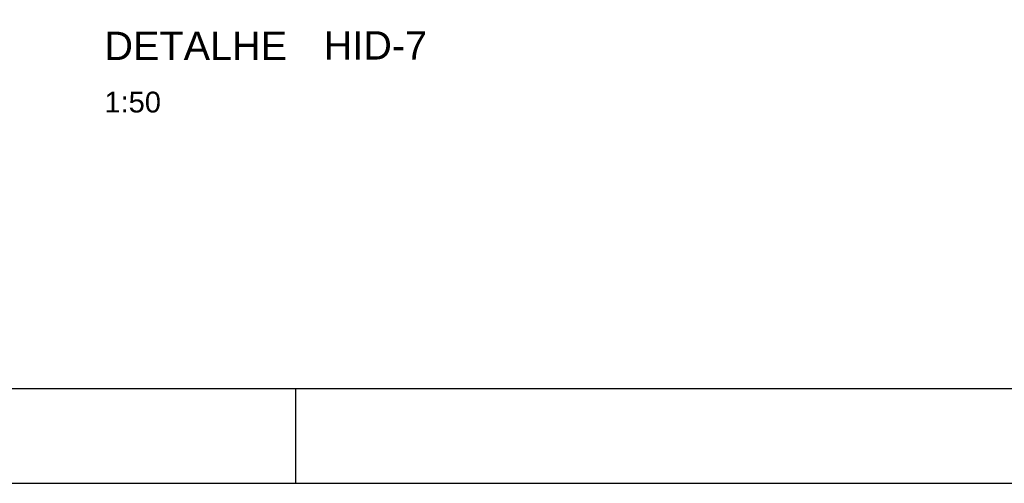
# Model space of a CAD drawing. Header units: millimetres. Extents: x 567 to 934, y -1 to 364.
# Tile 517 of 656: x 815 to 825, y -1 to 4. Entities that reach past the tile are written whole.
import ezdxf

# ---------------------------------------------------------------- set-up
doc = ezdxf.new("R2010")
doc.units = ezdxf.units.MM
doc.header["$MEASUREMENT"] = 0
doc.linetypes.add('NULL', pattern=[0])
doc.layers.get('0').update_dxf_attribs({"lineweight": 18})
doc.layers.add('FOLHA_PADRÃO', color=7, linetype='Continuous')
doc.layers.add('Textos', color=7, linetype='Continuous', lineweight=9)
doc.styles.add('Arial', font='arial.ttf')
doc.styles.add('ArialBlack', font='txt')

# ---------------------------------------------------------------- blocks, each defined once
blk = doc.blocks.new('A1EST. 1500')
at = {"layer": 'FOLHA_PADRÃO', "color": 1, "linetype": 'Continuous'}
for p, q in [((95.5, 0), (95.5, 1)), ((0, 0), (150.008, 0))]:
    blk.add_line(p, q, dxfattribs=at)
at = {"layer": 'FOLHA_PADRÃO', "color": 6, "linetype": 'Continuous'}
blk.add_lwpolyline([(149, 58.4), (149, 1), (1, 1), (1, 58.4), (149, 58.4)], dxfattribs=at)

msp = doc.modelspace()

# ---------------------------------------------------------------- block references
msp.add_blockref('A1EST. 1500', (722.249, -1.095))

# ---------------------------------------------------------------- texts
at = {"layer": 'Textos', "linetype": 'NULL', "attachment_point": 7, "line_spacing_factor": 0.6}
for s, insert, char_height, width, style in [('DETALHE', (815.724, 3.384), 0.3, 4.38075, 'ArialBlack'), ('HID-7', (818.043, 3.389), 0.3, 2.51665, 'ArialBlack'), ('1:50', (815.724, 2.826), 0.22, 1.19591, 'Arial')]:
    msp.add_mtext(s, dxfattribs=dict(at, insert=insert, char_height=char_height, width=width, style=style))

doc.saveas('drawing.dxf')
